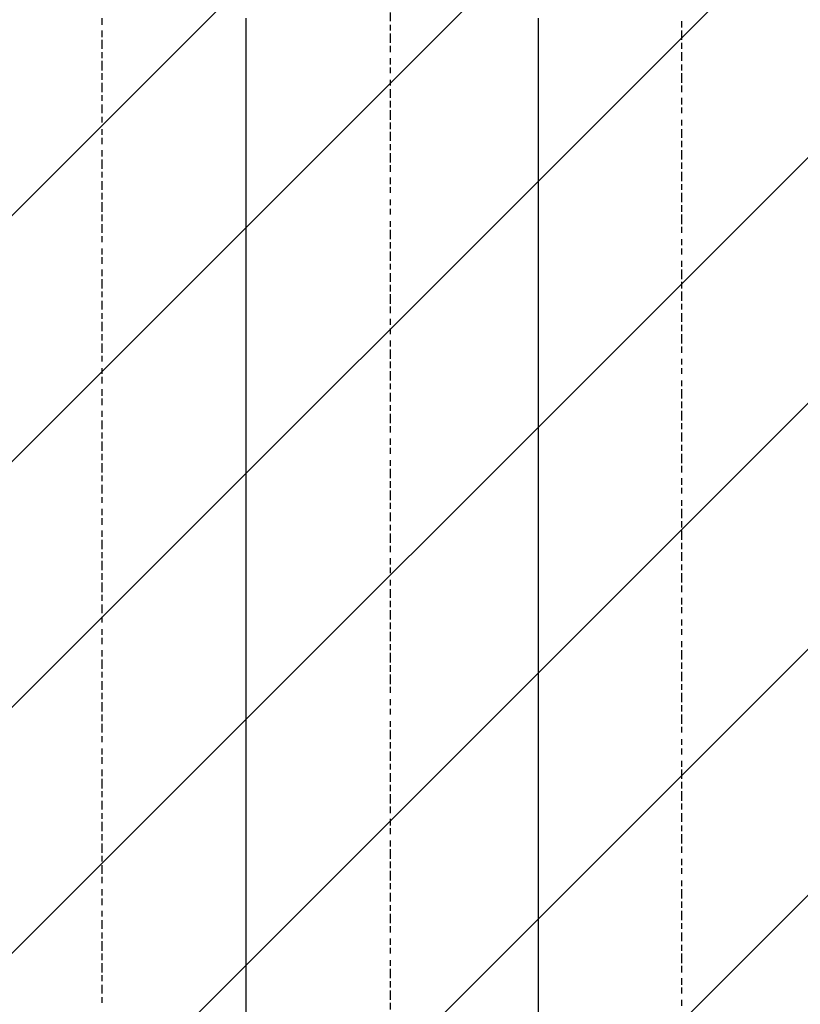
# Model space of a CAD drawing. Extents: x 997 to 109698, y 921 to 94021.
# Tile 416 of 656: x 20297 to 21374, y 39808 to 41167. Entities that reach past the tile are written whole.
import ezdxf

# ---------------------------------------------------------------- set-up
doc = ezdxf.new("R2010")
doc.units = 0
doc.header["$MEASUREMENT"] = 0
doc.layers.add('12', color=7, linetype='CONTINUOUS')
doc.layers.add('28', color=7, linetype='CONTINUOUS')

msp = doc.modelspace()

# ---------------------------------------------------------------- linework, layer by layer
at = {"layer": '12', "color": 1}
for p, q in [((20410.630503, 41159.563401), (20410.630503, 41168.563401)), ((20808.630503, 41164.563401), (20808.630503, 41176.563401)), ((21210.630503, 41155.563401), (21210.630503, 41164.563401)), ((20410.630503, 41142.563401), (20410.630503, 41151.563401)), ((20808.630503, 41151.563401), (20808.630503, 41159.563401)), ((21210.630503, 41138.563401), (21210.630503, 41151.563401)), ((20410.630503, 41126.563401), (20410.630503, 41138.563401)), ((20808.630503, 41134.563401), (20808.630503, 41147.563401)), ((20808.630503, 41121.563401), (20808.630503, 41130.563401)), ((21210.630503, 41126.563401), (21210.630503, 41134.563401)), ((20410.630503, 41113.563401), (20410.630503, 41121.563401)), ((20808.630503, 41104.563401), (20808.630503, 41113.563401)), ((21210.630503, 41109.563401), (21210.630503, 41121.563401)), ((20410.630503, 41096.563401), (20410.630503, 41109.563401)), ((20808.630503, 41092.563401), (20808.630503, 41100.563401)), ((21210.630503, 41096.563401), (21210.630503, 41104.563401)), ((20410.630503, 41083.563401), (20410.630503, 41092.563401)), ((20808.630503, 41075.563401), (20808.630503, 41083.563401)), ((21210.630503, 41079.563401), (21210.630503, 41092.563401)), ((20410.630503, 41066.563401), (20410.630503, 41079.563401)), ((20808.630503, 41058.563401), (20808.630503, 41070.563401)), ((21210.630503, 41066.563401), (21210.630503, 41075.563401)), ((20410.630503, 41054.563401), (20410.630503, 41062.563401)), ((21210.630503, 41049.563401), (21210.630503, 41058.563401)), ((20410.630503, 41037.563401), (20410.630503, 41049.563401)), ((20808.630503, 41045.563401), (20808.630503, 41054.563401)), ((21210.630503, 41037.563401), (21210.630503, 41045.563401)), ((20410.630503, 41024.563401), (20410.630503, 41032.563401)), ((20808.630503, 41028.563401), (20808.630503, 41041.563401)), ((21210.630503, 41020.563401), (21210.630503, 41028.563401)), ((20410.630503, 41007.563401), (20410.630503, 41015.563401)), ((20808.630503, 41015.563401), (20808.630503, 41024.563401)), ((21210.630503, 41003.563401), (21210.630503, 41015.563401)), ((20410.630503, 40994.563401), (20410.630503, 41003.563401)), ((20808.630503, 40999.563401), (20808.630503, 41011.563401)), ((20808.630503, 40986.563401), (20808.630503, 40994.563401)), ((21210.630503, 40990.563401), (21210.630503, 40999.563401)), ((20410.630503, 40977.563401), (20410.630503, 40986.563401)), ((20808.630503, 40969.563401), (20808.630503, 40982.563401)), ((21210.630503, 40973.563401), (21210.630503, 40986.563401)), ((20410.630503, 40960.563401), (20410.630503, 40973.563401)), ((20808.630503, 40956.563401), (20808.630503, 40965.563401)), ((21210.630503, 40960.563401), (21210.630503, 40969.563401)), ((20410.630503, 40948.563401), (20410.630503, 40956.563401)), ((20808.630503, 40939.563401), (20808.630503, 40948.563401)), ((21210.630503, 40943.563401), (21210.630503, 40956.563401)), ((20410.630503, 40931.563401), (20410.630503, 40943.563401)), ((20808.630503, 40927.563401), (20808.630503, 40935.563401)), ((21210.630503, 40931.563401), (21210.630503, 40939.563401)), ((20410.630503, 40918.563401), (20410.630503, 40927.563401)), ((21210.630503, 40914.563401), (21210.630503, 40927.563401)), ((20410.630503, 40901.563401), (20410.630503, 40914.563401)), ((20808.630503, 40910.563401), (20808.630503, 40918.563401)), ((21210.630503, 40901.563401), (21210.630503, 40910.563401)), ((20410.630503, 40888.563401), (20410.630503, 40897.563401)), ((20808.630503, 40897.563401), (20808.630503, 40905.563401)), ((21210.630503, 40884.563401), (21210.630503, 40897.563401)), ((20410.630503, 40872.563401), (20410.630503, 40884.563401)), ((20808.630503, 40880.563401), (20808.630503, 40888.563401)), ((21210.630503, 40872.563401), (21210.630503, 40880.563401)), ((20410.630503, 40859.563401), (20410.630503, 40867.563401)), ((20808.630503, 40863.563401), (20808.630503, 40876.563401)), ((20808.630503, 40850.563401), (20808.630503, 40859.563401)), ((21210.630503, 40855.563401), (21210.630503, 40863.563401)), ((20410.630503, 40842.563401), (20410.630503, 40850.563401)), ((20410.630503, 40829.563401), (20410.630503, 40838.563401)), ((20808.630503, 40833.563401), (20808.630503, 40846.563401)), ((21210.630503, 40842.563401), (21210.630503, 40850.563401)), ((20808.630503, 40821.563401), (20808.630503, 40829.563401)), ((21210.630503, 40825.563401), (21210.630503, 40833.563401)), ((20410.630503, 40812.563401), (20410.630503, 40821.563401)), ((20808.630503, 40804.563401), (20808.630503, 40816.563401)), ((21210.630503, 40808.563401), (21210.630503, 40821.563401)), ((20410.630503, 40795.563401), (20410.630503, 40808.563401)), ((20808.630503, 40791.563401), (20808.630503, 40800.563401)), ((21210.630503, 40795.563401), (21210.630503, 40804.563401)), ((20410.630503, 40783.563401), (20410.630503, 40791.563401)), ((20808.630503, 40774.563401), (20808.630503, 40787.563401)), ((21210.630503, 40778.563401), (21210.630503, 40791.563401)), ((20410.630503, 40766.563401), (20410.630503, 40778.563401)), ((20808.630503, 40761.563401), (20808.630503, 40770.563401)), ((21210.630503, 40766.563401), (21210.630503, 40774.563401)), ((20410.630503, 40753.563401), (20410.630503, 40761.563401)), ((21210.630503, 40749.563401), (21210.630503, 40761.563401)), ((20410.630503, 40736.563401), (20410.630503, 40749.563401)), ((20808.630503, 40745.563401), (20808.630503, 40753.563401)), ((21210.630503, 40736.563401), (21210.630503, 40745.563401)), ((20410.630503, 40723.563401), (20410.630503, 40732.563401)), ((20808.630503, 40732.563401), (20808.630503, 40740.563401)), ((21210.630503, 40719.563401), (21210.630503, 40732.563401)), ((20410.630503, 40706.563401), (20410.630503, 40719.563401)), ((20808.630503, 40715.563401), (20808.630503, 40723.563401)), ((20410.630503, 40694.563401), (20410.630503, 40702.563401)), ((20808.630503, 40698.563401), (20808.630503, 40711.563401)), ((21210.630503, 40706.563401), (21210.630503, 40715.563401)), ((20808.630503, 40685.563401), (20808.630503, 40694.563401)), ((21210.630503, 40690.563401), (21210.630503, 40698.563401)), ((20410.630503, 40677.563401), (20410.630503, 40685.563401)), ((20808.630503, 40668.563401), (20808.630503, 40681.563401)), ((21210.630503, 40677.563401), (21210.630503, 40685.563401)), ((20410.630503, 40664.563401), (20410.630503, 40673.563401)), ((20808.630503, 40656.563401), (20808.630503, 40664.563401)), ((21210.630503, 40660.563401), (21210.630503, 40668.563401)), ((20410.630503, 40647.563401), (20410.630503, 40656.563401)), ((20808.630503, 40639.563401), (20808.630503, 40651.563401)), ((21210.630503, 40643.563401), (21210.630503, 40656.563401)), ((20410.630503, 40634.563401), (20410.630503, 40643.563401)), ((20808.630503, 40626.563401), (20808.630503, 40634.563401)), ((21210.630503, 40630.563401), (21210.630503, 40639.563401)), ((20410.630503, 40618.563401), (20410.630503, 40626.563401)), ((20808.630503, 40609.563401), (20808.630503, 40622.563401)), ((21210.630503, 40613.563401), (21210.630503, 40626.563401)), ((20410.630503, 40601.563401), (20410.630503, 40613.563401)), ((21210.630503, 40601.563401), (21210.630503, 40609.563401)), ((20410.630503, 40588.563401), (20410.630503, 40596.563401)), ((20808.630503, 40596.563401), (20808.630503, 40605.563401)), ((21210.630503, 40584.563401), (21210.630503, 40596.563401)), ((20410.630503, 40571.563401), (20410.630503, 40584.563401)), ((20808.630503, 40579.563401), (20808.630503, 40588.563401)), ((20410.630503, 40558.563401), (20410.630503, 40567.563401)), ((20808.630503, 40567.563401), (20808.630503, 40575.563401)), ((21210.630503, 40571.563401), (21210.630503, 40579.563401)), ((21210.630503, 40554.563401), (21210.630503, 40567.563401)), ((20410.630503, 40541.563401), (20410.630503, 40554.563401)), ((20808.630503, 40550.563401), (20808.630503, 40558.563401)), ((20808.630503, 40533.563401), (20808.630503, 40546.563401)), ((21210.630503, 40541.563401), (21210.630503, 40550.563401)), ((20410.630503, 40529.563401), (20410.630503, 40537.563401)), ((20808.630503, 40520.563401), (20808.630503, 40529.563401)), ((21210.630503, 40524.563401), (21210.630503, 40533.563401)), ((20410.630503, 40512.563401), (20410.630503, 40524.563401)), ((20808.630503, 40503.563401), (20808.630503, 40516.563401)), ((21210.630503, 40512.563401), (21210.630503, 40520.563401)), ((20410.630503, 40499.563401), (20410.630503, 40507.563401)), ((20808.630503, 40491.563401), (20808.630503, 40499.563401)), ((21210.630503, 40495.563401), (21210.630503, 40503.563401)), ((20410.630503, 40482.563401), (20410.630503, 40491.563401)), ((20808.630503, 40474.563401), (20808.630503, 40486.563401)), ((21210.630503, 40478.563401), (21210.630503, 40491.563401)), ((20410.630503, 40469.563401), (20410.630503, 40478.563401)), ((21210.630503, 40465.563401), (21210.630503, 40474.563401)), ((20410.630503, 40452.563401), (20410.630503, 40461.563401)), ((20808.630503, 40461.563401), (20808.630503, 40469.563401)), ((20808.630503, 40444.563401), (20808.630503, 40457.563401)), ((21210.630503, 40448.563401), (21210.630503, 40461.563401)), ((20410.630503, 40435.563401), (20410.630503, 40448.563401)), ((21210.630503, 40435.563401), (21210.630503, 40444.563401)), ((20410.630503, 40423.563401), (20410.630503, 40431.563401)), ((20808.630503, 40431.563401), (20808.630503, 40440.563401)), ((21210.630503, 40419.563401), (21210.630503, 40431.563401)), ((20410.630503, 40406.563401), (20410.630503, 40419.563401)), ((20808.630503, 40414.563401), (20808.630503, 40423.563401)), ((20808.630503, 40402.563401), (20808.630503, 40410.563401)), ((21210.630503, 40406.563401), (21210.630503, 40414.563401)), ((20410.630503, 40393.563401), (20410.630503, 40402.563401)), ((20410.630503, 40376.563401), (20410.630503, 40389.563401)), ((20808.630503, 40385.563401), (20808.630503, 40393.563401)), ((21210.630503, 40389.563401), (21210.630503, 40402.563401)), ((20808.630503, 40368.563401), (20808.630503, 40380.563401)), ((21210.630503, 40376.563401), (21210.630503, 40385.563401)), ((20410.630503, 40364.563401), (20410.630503, 40372.563401)), ((20808.630503, 40355.563401), (20808.630503, 40364.563401)), ((21210.630503, 40359.563401), (21210.630503, 40368.563401)), ((20410.630503, 40347.563401), (20410.630503, 40359.563401)), ((20808.630503, 40338.563401), (20808.630503, 40351.563401)), ((21210.630503, 40347.563401), (21210.630503, 40355.563401)), ((20410.630503, 40334.563401), (20410.630503, 40342.563401)), ((21210.630503, 40330.563401), (21210.630503, 40338.563401)), ((20410.630503, 40317.563401), (20410.630503, 40325.563401)), ((20808.630503, 40325.563401), (20808.630503, 40334.563401)), ((20808.630503, 40308.563401), (20808.630503, 40321.563401)), ((21210.630503, 40317.563401), (21210.630503, 40325.563401)), ((20410.630503, 40304.563401), (20410.630503, 40313.563401)), ((21210.630503, 40300.563401), (21210.630503, 40308.563401)), ((20410.630503, 40287.563401), (20410.630503, 40296.563401)), ((20808.630503, 40296.563401), (20808.630503, 40304.563401)), ((21210.630503, 40283.563401), (21210.630503, 40296.563401)), ((20410.630503, 40270.563401), (20410.630503, 40283.563401)), ((20808.630503, 40279.563401), (20808.630503, 40292.563401)), ((20808.630503, 40266.563401), (20808.630503, 40275.563401)), ((21210.630503, 40270.563401), (21210.630503, 40279.563401)), ((20410.630503, 40258.563401), (20410.630503, 40266.563401)), ((20808.630503, 40249.563401), (20808.630503, 40262.563401)), ((21210.630503, 40253.563401), (21210.630503, 40266.563401)), ((20410.630503, 40241.563401), (20410.630503, 40253.563401)), ((20808.630503, 40237.563401), (20808.630503, 40245.563401)), ((21210.630503, 40241.563401), (21210.630503, 40249.563401)), ((20410.630503, 40228.563401), (20410.630503, 40237.563401)), ((20808.630503, 40220.563401), (20808.630503, 40228.563401)), ((21210.630503, 40224.563401), (21210.630503, 40237.563401)), ((20410.630503, 40211.563401), (20410.630503, 40224.563401)), ((20808.630503, 40207.563401), (20808.630503, 40215.563401)), ((21210.630503, 40211.563401), (21210.630503, 40220.563401)), ((20410.630503, 40198.563401), (20410.630503, 40207.563401)), ((21210.630503, 40194.563401), (21210.630503, 40207.563401)), ((20410.630503, 40182.563401), (20410.630503, 40194.563401)), ((20808.630503, 40190.563401), (20808.630503, 40198.563401)), ((20808.630503, 40173.563401), (20808.630503, 40186.563401)), ((21210.630503, 40182.563401), (21210.630503, 40190.563401)), ((20410.630503, 40169.563401), (20410.630503, 40177.563401)), ((21210.630503, 40165.563401), (21210.630503, 40173.563401)), ((20410.630503, 40152.563401), (20410.630503, 40160.563401)), ((20808.630503, 40160.563401), (20808.630503, 40169.563401)), ((21210.630503, 40152.563401), (21210.630503, 40160.563401)), ((20410.630503, 40139.563401), (20410.630503, 40148.563401)), ((20808.630503, 40143.563401), (20808.630503, 40156.563401)), ((20410.630503, 40122.563401), (20410.630503, 40131.563401)), ((20808.630503, 40131.563401), (20808.630503, 40139.563401)), ((21210.630503, 40135.563401), (21210.630503, 40143.563401)), ((21210.630503, 40118.563401), (21210.630503, 40131.563401)), ((20410.630503, 40105.563401), (20410.630503, 40118.563401)), ((20808.630503, 40114.563401), (20808.630503, 40126.563401)), ((20808.630503, 40101.563401), (20808.630503, 40110.563401)), ((21210.630503, 40105.563401), (21210.630503, 40114.563401)), ((20410.630503, 40093.563401), (20410.630503, 40101.563401)), ((20808.630503, 40084.563401), (20808.630503, 40097.563401)), ((21210.630503, 40088.563401), (21210.630503, 40101.563401)), ((20410.630503, 40076.563401), (20410.630503, 40088.563401)), ((20808.630503, 40071.563401), (20808.630503, 40080.563401)), ((21210.630503, 40076.563401), (21210.630503, 40084.563401)), ((20410.630503, 40063.563401), (20410.630503, 40071.563401)), ((20808.630503, 40054.563401), (20808.630503, 40063.563401)), ((21210.630503, 40059.563401), (21210.630503, 40071.563401)), ((20410.630503, 40046.563401), (20410.630503, 40059.563401)), ((20808.630503, 40042.563401), (20808.630503, 40050.563401)), ((21210.630503, 40046.563401), (21210.630503, 40054.563401)), ((20410.630503, 40033.563401), (20410.630503, 40042.563401)), ((21210.630503, 40029.563401), (21210.630503, 40042.563401)), ((20410.630503, 40016.563401), (20410.630503, 40029.563401)), ((20808.630503, 40025.563401), (20808.630503, 40033.563401)), ((21210.630503, 40016.563401), (21210.630503, 40025.563401)), ((20410.630503, 40004.563401), (20410.630503, 40012.563401)), ((20808.630503, 40008.563401), (20808.630503, 40021.563401)), ((20410.630503, 39987.563401), (20410.630503, 39999.563401)), ((20808.630503, 39995.563401), (20808.630503, 40004.563401)), ((21210.630503, 39999.563401), (21210.630503, 40008.563401)), ((21210.630503, 39987.563401), (21210.630503, 39995.563401)), ((20410.630503, 39974.563401), (20410.630503, 39983.563401)), ((20808.630503, 39978.563401), (20808.630503, 39991.563401)), ((20808.630503, 39966.563401), (20808.630503, 39974.563401)), ((21210.630503, 39970.563401), (21210.630503, 39978.563401)), ((20410.630503, 39957.563401), (20410.630503, 39966.563401)), ((20808.630503, 39949.563401), (20808.630503, 39961.563401)), ((21210.630503, 39953.563401), (21210.630503, 39966.563401)), ((20410.630503, 39944.563401), (20410.630503, 39953.563401)), ((20808.630503, 39936.563401), (20808.630503, 39944.563401)), ((21210.630503, 39940.563401), (21210.630503, 39949.563401)), ((20410.630503, 39928.563401), (20410.630503, 39936.563401)), ((20808.630503, 39919.563401), (20808.630503, 39932.563401)), ((21210.630503, 39923.563401), (21210.630503, 39936.563401)), ((20410.630503, 39911.563401), (20410.630503, 39923.563401)), ((20808.630503, 39906.563401), (20808.630503, 39915.563401)), ((21210.630503, 39911.563401), (21210.630503, 39919.563401)), ((20410.630503, 39898.563401), (20410.630503, 39906.563401)), ((21210.630503, 39894.563401), (21210.630503, 39906.563401)), ((20410.630503, 39881.563401), (20410.630503, 39894.563401)), ((20808.630503, 39889.563401), (20808.630503, 39898.563401)), ((21210.630503, 39881.563401), (21210.630503, 39889.563401)), ((20410.630503, 39868.563401), (20410.630503, 39877.563401)), ((20808.630503, 39877.563401), (20808.630503, 39885.563401)), ((21210.630503, 39864.563401), (21210.630503, 39877.563401)), ((20410.630503, 39851.563401), (20410.630503, 39864.563401)), ((20808.630503, 39860.563401), (20808.630503, 39868.563401)), ((21210.630503, 39851.563401), (21210.630503, 39860.563401)), ((20410.630503, 39839.563401), (20410.630503, 39847.563401)), ((20808.630503, 39843.563401), (20808.630503, 39856.563401)), ((20410.630503, 39822.563401), (20410.630503, 39834.563401)), ((20808.630503, 39830.563401), (20808.630503, 39839.563401)), ((21210.630503, 39834.563401), (21210.630503, 39843.563401)), ((20808.630503, 39813.563401), (20808.630503, 39826.563401)), ((21210.630503, 39822.563401), (21210.630503, 39830.563401)), ((20410.630503, 39809.563401), (20410.630503, 39817.563401)), ((20808.630503, 39800.563401), (20808.630503, 39809.563401)), ((21210.630503, 39805.563401), (21210.630503, 39813.563401))]:
    msp.add_line(p, q, dxfattribs=at)
at = {"layer": '12', "color": 5}
for p, q in [((20609.630503, 41159.563401), (20609.630503, 41168.563401)), ((21012.630503, 41159.563401), (21012.630503, 41168.563401)), ((20609.630503, 41147.563401), (20609.630503, 41159.563401)), ((21012.630503, 41147.563401), (21012.630503, 41159.563401)), ((20609.630503, 41138.563401), (20609.630503, 41147.563401)), ((20609.630503, 41126.563401), (20609.630503, 41138.563401)), ((21012.630503, 41138.563401), (21012.630503, 41147.563401)), ((21012.630503, 41126.563401), (21012.630503, 41138.563401)), ((20609.630503, 41117.563401), (20609.630503, 41126.563401)), ((21012.630503, 41117.563401), (21012.630503, 41126.563401)), ((20609.630503, 41109.563401), (20609.630503, 41117.563401)), ((21012.630503, 41109.563401), (21012.630503, 41117.563401)), ((20609.630503, 41096.563401), (20609.630503, 41109.563401)), ((20609.630503, 41087.563401), (20609.630503, 41096.563401)), ((21012.630503, 41096.563401), (21012.630503, 41109.563401)), ((21012.630503, 41087.563401), (21012.630503, 41096.563401)), ((20609.630503, 41079.563401), (20609.630503, 41087.563401)), ((21012.630503, 41079.563401), (21012.630503, 41087.563401)), ((20609.630503, 41066.563401), (20609.630503, 41079.563401)), ((21012.630503, 41066.563401), (21012.630503, 41079.563401)), ((20609.630503, 41058.563401), (20609.630503, 41066.563401)), ((20609.630503, 41049.563401), (20609.630503, 41058.563401)), ((21012.630503, 41058.563401), (21012.630503, 41066.563401)), ((21012.630503, 41049.563401), (21012.630503, 41058.563401)), ((20609.630503, 41037.563401), (20609.630503, 41049.563401)), ((21012.630503, 41037.563401), (21012.630503, 41049.563401)), ((20609.630503, 41028.563401), (20609.630503, 41037.563401)), ((20609.630503, 41015.563401), (20609.630503, 41028.563401)), ((21012.630503, 41028.563401), (21012.630503, 41037.563401)), ((21012.630503, 41015.563401), (21012.630503, 41028.563401)), ((20609.630503, 41007.563401), (20609.630503, 41015.563401)), ((21012.630503, 41007.563401), (21012.630503, 41015.563401)), ((20609.630503, 40999.563401), (20609.630503, 41007.563401)), ((21012.630503, 40999.563401), (21012.630503, 41007.563401)), ((20609.630503, 40986.563401), (20609.630503, 40999.563401)), ((21012.630503, 40986.563401), (21012.630503, 40999.563401)), ((20609.630503, 40977.563401), (20609.630503, 40986.563401)), ((20609.630503, 40969.563401), (20609.630503, 40977.563401)), ((21012.630503, 40977.563401), (21012.630503, 40986.563401)), ((21012.630503, 40969.563401), (21012.630503, 40977.563401)), ((20609.630503, 40956.563401), (20609.630503, 40969.563401)), ((21012.630503, 40956.563401), (21012.630503, 40969.563401)), ((20609.630503, 40948.563401), (20609.630503, 40956.563401)), ((20609.630503, 40939.563401), (20609.630503, 40948.563401)), ((21012.630503, 40948.563401), (21012.630503, 40956.563401)), ((21012.630503, 40939.563401), (21012.630503, 40948.563401)), ((20609.630503, 40927.563401), (20609.630503, 40939.563401)), ((21012.630503, 40927.563401), (21012.630503, 40939.563401)), ((20609.630503, 40918.563401), (20609.630503, 40927.563401)), ((21012.630503, 40918.563401), (21012.630503, 40927.563401)), ((20609.630503, 40905.563401), (20609.630503, 40918.563401)), ((21012.630503, 40905.563401), (21012.630503, 40918.563401)), ((20609.630503, 40897.563401), (20609.630503, 40905.563401)), ((20609.630503, 40888.563401), (20609.630503, 40897.563401)), ((21012.630503, 40897.563401), (21012.630503, 40905.563401)), ((21012.630503, 40888.563401), (21012.630503, 40897.563401)), ((20609.630503, 40876.563401), (20609.630503, 40888.563401)), ((21012.630503, 40876.563401), (21012.630503, 40888.563401)), ((20609.630503, 40867.563401), (20609.630503, 40876.563401)), ((20609.630503, 40859.563401), (20609.630503, 40867.563401)), ((21012.630503, 40867.563401), (21012.630503, 40876.563401)), ((21012.630503, 40859.563401), (21012.630503, 40867.563401)), ((20609.630503, 40846.563401), (20609.630503, 40859.563401)), ((21012.630503, 40846.563401), (21012.630503, 40859.563401)), ((20609.630503, 40838.563401), (20609.630503, 40846.563401)), ((20609.630503, 40829.563401), (20609.630503, 40838.563401)), ((21012.630503, 40838.563401), (21012.630503, 40846.563401)), ((21012.630503, 40829.563401), (21012.630503, 40838.563401)), ((20609.630503, 40816.563401), (20609.630503, 40829.563401)), ((21012.630503, 40816.563401), (21012.630503, 40829.563401)), ((20609.630503, 40808.563401), (20609.630503, 40816.563401)), ((21012.630503, 40808.563401), (21012.630503, 40816.563401)), ((20609.630503, 40795.563401), (20609.630503, 40808.563401)), ((21012.630503, 40795.563401), (21012.630503, 40808.563401)), ((20609.630503, 40787.563401), (20609.630503, 40795.563401)), ((20609.630503, 40778.563401), (20609.630503, 40787.563401)), ((21012.630503, 40787.563401), (21012.630503, 40795.563401)), ((21012.630503, 40778.563401), (21012.630503, 40787.563401)), ((20609.630503, 40766.563401), (20609.630503, 40778.563401)), ((21012.630503, 40766.563401), (21012.630503, 40778.563401)), ((20609.630503, 40757.563401), (20609.630503, 40766.563401)), ((20609.630503, 40749.563401), (20609.630503, 40757.563401)), ((21012.630503, 40757.563401), (21012.630503, 40766.563401)), ((21012.630503, 40749.563401), (21012.630503, 40757.563401)), ((20609.630503, 40736.563401), (20609.630503, 40749.563401)), ((21012.630503, 40736.563401), (21012.630503, 40749.563401)), ((20609.630503, 40728.563401), (20609.630503, 40736.563401)), ((21012.630503, 40728.563401), (21012.630503, 40736.563401)), ((20609.630503, 40719.563401), (20609.630503, 40728.563401)), ((20609.630503, 40706.563401), (20609.630503, 40719.563401)), ((21012.630503, 40719.563401), (21012.630503, 40728.563401)), ((21012.630503, 40706.563401), (21012.630503, 40719.563401)), ((20609.630503, 40698.563401), (20609.630503, 40706.563401)), ((21012.630503, 40698.563401), (21012.630503, 40706.563401)), ((20609.630503, 40685.563401), (20609.630503, 40698.563401)), ((21012.630503, 40685.563401), (21012.630503, 40698.563401)), ((20609.630503, 40677.563401), (20609.630503, 40685.563401)), ((20609.630503, 40668.563401), (20609.630503, 40677.563401)), ((21012.630503, 40677.563401), (21012.630503, 40685.563401)), ((21012.630503, 40668.563401), (21012.630503, 40677.563401)), ((20609.630503, 40656.563401), (20609.630503, 40668.563401)), ((21012.630503, 40656.563401), (21012.630503, 40668.563401)), ((20609.630503, 40647.563401), (20609.630503, 40656.563401)), ((21012.630503, 40647.563401), (21012.630503, 40656.563401)), ((20609.630503, 40639.563401), (20609.630503, 40647.563401)), ((20609.630503, 40626.563401), (20609.630503, 40639.563401)), ((21012.630503, 40639.563401), (21012.630503, 40647.563401)), ((21012.630503, 40626.563401), (21012.630503, 40639.563401)), ((20609.630503, 40618.563401), (20609.630503, 40626.563401)), ((21012.630503, 40618.563401), (21012.630503, 40626.563401)), ((20609.630503, 40609.563401), (20609.630503, 40618.563401)), ((20609.630503, 40596.563401), (20609.630503, 40609.563401)), ((21012.630503, 40609.563401), (21012.630503, 40618.563401)), ((21012.630503, 40596.563401), (21012.630503, 40609.563401)), ((20609.630503, 40588.563401), (20609.630503, 40596.563401)), ((21012.630503, 40588.563401), (21012.630503, 40596.563401)), ((20609.630503, 40579.563401), (20609.630503, 40588.563401)), ((21012.630503, 40579.563401), (21012.630503, 40588.563401)), ((20609.630503, 40567.563401), (20609.630503, 40579.563401)), ((20609.630503, 40558.563401), (20609.630503, 40567.563401)), ((21012.630503, 40567.563401), (21012.630503, 40579.563401)), ((21012.630503, 40558.563401), (21012.630503, 40567.563401)), ((20609.630503, 40546.563401), (20609.630503, 40558.563401)), ((21012.630503, 40546.563401), (21012.630503, 40558.563401)), ((20609.630503, 40537.563401), (20609.630503, 40546.563401)), ((21012.630503, 40537.563401), (21012.630503, 40546.563401)), ((20609.630503, 40529.563401), (20609.630503, 40537.563401)), ((20609.630503, 40516.563401), (20609.630503, 40529.563401)), ((21012.630503, 40529.563401), (21012.630503, 40537.563401)), ((21012.630503, 40516.563401), (21012.630503, 40529.563401)), ((20609.630503, 40507.563401), (20609.630503, 40516.563401)), ((21012.630503, 40507.563401), (21012.630503, 40516.563401)), ((20609.630503, 40499.563401), (20609.630503, 40507.563401)), ((20609.630503, 40486.563401), (20609.630503, 40499.563401)), ((21012.630503, 40499.563401), (21012.630503, 40507.563401)), ((21012.630503, 40486.563401), (21012.630503, 40499.563401)), ((20609.630503, 40478.563401), (20609.630503, 40486.563401)), ((21012.630503, 40478.563401), (21012.630503, 40486.563401)), ((20609.630503, 40469.563401), (20609.630503, 40478.563401)), ((21012.630503, 40469.563401), (21012.630503, 40478.563401)), ((20609.630503, 40457.563401), (20609.630503, 40469.563401)), ((20609.630503, 40448.563401), (20609.630503, 40457.563401)), ((21012.630503, 40457.563401), (21012.630503, 40469.563401)), ((21012.630503, 40448.563401), (21012.630503, 40457.563401)), ((20609.630503, 40435.563401), (20609.630503, 40448.563401)), ((21012.630503, 40435.563401), (21012.630503, 40448.563401)), ((20609.630503, 40427.563401), (20609.630503, 40435.563401)), ((21012.630503, 40427.563401), (21012.630503, 40435.563401)), ((20609.630503, 40419.563401), (20609.630503, 40427.563401)), ((20609.630503, 40406.563401), (20609.630503, 40419.563401)), ((21012.630503, 40419.563401), (21012.630503, 40427.563401)), ((21012.630503, 40406.563401), (21012.630503, 40419.563401)), ((20609.630503, 40397.563401), (20609.630503, 40406.563401)), ((21012.630503, 40397.563401), (21012.630503, 40406.563401)), ((20609.630503, 40389.563401), (20609.630503, 40397.563401)), ((20609.630503, 40376.563401), (20609.630503, 40389.563401)), ((21012.630503, 40389.563401), (21012.630503, 40397.563401)), ((21012.630503, 40376.563401), (21012.630503, 40389.563401)), ((20609.630503, 40368.563401), (20609.630503, 40376.563401)), ((21012.630503, 40368.563401), (21012.630503, 40376.563401)), ((20609.630503, 40359.563401), (20609.630503, 40368.563401)), ((21012.630503, 40359.563401), (21012.630503, 40368.563401)), ((20609.630503, 40347.563401), (20609.630503, 40359.563401)), ((21012.630503, 40347.563401), (21012.630503, 40359.563401)), ((20609.630503, 40338.563401), (20609.630503, 40347.563401)), ((20609.630503, 40325.563401), (20609.630503, 40338.563401)), ((21012.630503, 40338.563401), (21012.630503, 40347.563401)), ((21012.630503, 40325.563401), (21012.630503, 40338.563401)), ((20609.630503, 40317.563401), (20609.630503, 40325.563401)), ((21012.630503, 40317.563401), (21012.630503, 40325.563401)), ((20609.630503, 40308.563401), (20609.630503, 40317.563401)), ((20609.630503, 40296.563401), (20609.630503, 40308.563401)), ((21012.630503, 40308.563401), (21012.630503, 40317.563401)), ((21012.630503, 40296.563401), (21012.630503, 40308.563401)), ((20609.630503, 40287.563401), (20609.630503, 40296.563401)), ((21012.630503, 40287.563401), (21012.630503, 40296.563401)), ((20609.630503, 40279.563401), (20609.630503, 40287.563401)), ((21012.630503, 40279.563401), (21012.630503, 40287.563401)), ((20609.630503, 40266.563401), (20609.630503, 40279.563401)), ((21012.630503, 40266.563401), (21012.630503, 40279.563401)), ((20609.630503, 40258.563401), (20609.630503, 40266.563401)), ((20609.630503, 40249.563401), (20609.630503, 40258.563401)), ((21012.630503, 40258.563401), (21012.630503, 40266.563401)), ((21012.630503, 40249.563401), (21012.630503, 40258.563401)), ((20609.630503, 40237.563401), (20609.630503, 40249.563401)), ((21012.630503, 40237.563401), (21012.630503, 40249.563401)), ((20609.630503, 40228.563401), (20609.630503, 40237.563401)), ((20609.630503, 40215.563401), (20609.630503, 40228.563401)), ((21012.630503, 40228.563401), (21012.630503, 40237.563401)), ((21012.630503, 40215.563401), (21012.630503, 40228.563401)), ((20609.630503, 40207.563401), (20609.630503, 40215.563401)), ((21012.630503, 40207.563401), (21012.630503, 40215.563401)), ((20609.630503, 40198.563401), (20609.630503, 40207.563401)), ((21012.630503, 40198.563401), (21012.630503, 40207.563401)), ((20609.630503, 40186.563401), (20609.630503, 40198.563401)), ((20609.630503, 40177.563401), (20609.630503, 40186.563401)), ((21012.630503, 40186.563401), (21012.630503, 40198.563401)), ((21012.630503, 40177.563401), (21012.630503, 40186.563401)), ((20609.630503, 40169.563401), (20609.630503, 40177.563401)), ((21012.630503, 40169.563401), (21012.630503, 40177.563401)), ((20609.630503, 40156.563401), (20609.630503, 40169.563401)), ((21012.630503, 40156.563401), (21012.630503, 40169.563401)), ((20609.630503, 40148.563401), (20609.630503, 40156.563401)), ((20609.630503, 40139.563401), (20609.630503, 40148.563401)), ((21012.630503, 40148.563401), (21012.630503, 40156.563401)), ((21012.630503, 40139.563401), (21012.630503, 40148.563401)), ((20609.630503, 40126.563401), (20609.630503, 40139.563401)), ((21012.630503, 40126.563401), (21012.630503, 40139.563401)), ((20609.630503, 40118.563401), (20609.630503, 40126.563401)), ((20609.630503, 40105.563401), (20609.630503, 40118.563401)), ((21012.630503, 40118.563401), (21012.630503, 40126.563401)), ((21012.630503, 40105.563401), (21012.630503, 40118.563401)), ((20609.630503, 40097.563401), (20609.630503, 40105.563401)), ((21012.630503, 40097.563401), (21012.630503, 40105.563401)), ((20609.630503, 40088.563401), (20609.630503, 40097.563401)), ((21012.630503, 40088.563401), (21012.630503, 40097.563401)), ((20609.630503, 40076.563401), (20609.630503, 40088.563401)), ((21012.630503, 40076.563401), (21012.630503, 40088.563401)), ((20609.630503, 40067.563401), (20609.630503, 40076.563401)), ((20609.630503, 40059.563401), (20609.630503, 40067.563401)), ((21012.630503, 40067.563401), (21012.630503, 40076.563401)), ((21012.630503, 40059.563401), (21012.630503, 40067.563401)), ((20609.630503, 40046.563401), (20609.630503, 40059.563401)), ((21012.630503, 40046.563401), (21012.630503, 40059.563401)), ((20609.630503, 40038.563401), (20609.630503, 40046.563401)), ((20609.630503, 40029.563401), (20609.630503, 40038.563401)), ((21012.630503, 40038.563401), (21012.630503, 40046.563401)), ((21012.630503, 40029.563401), (21012.630503, 40038.563401)), ((20609.630503, 40016.563401), (20609.630503, 40029.563401)), ((21012.630503, 40016.563401), (21012.630503, 40029.563401)), ((20609.630503, 40008.563401), (20609.630503, 40016.563401)), ((21012.630503, 40008.563401), (21012.630503, 40016.563401)), ((20609.630503, 39999.563401), (20609.630503, 40008.563401)), ((20609.630503, 39987.563401), (20609.630503, 39999.563401)), ((21012.630503, 39999.563401), (21012.630503, 40008.563401)), ((21012.630503, 39987.563401), (21012.630503, 39999.563401)), ((20609.630503, 39978.563401), (20609.630503, 39987.563401)), ((21012.630503, 39978.563401), (21012.630503, 39987.563401)), ((20609.630503, 39966.563401), (20609.630503, 39978.563401)), ((21012.630503, 39966.563401), (21012.630503, 39978.563401)), ((20609.630503, 39957.563401), (20609.630503, 39966.563401)), ((20609.630503, 39949.563401), (20609.630503, 39957.563401)), ((21012.630503, 39957.563401), (21012.630503, 39966.563401)), ((21012.630503, 39949.563401), (21012.630503, 39957.563401)), ((20609.630503, 39936.563401), (20609.630503, 39949.563401)), ((21012.630503, 39936.563401), (21012.630503, 39949.563401)), ((20609.630503, 39928.563401), (20609.630503, 39936.563401)), ((20609.630503, 39919.563401), (20609.630503, 39928.563401)), ((21012.630503, 39928.563401), (21012.630503, 39936.563401)), ((21012.630503, 39919.563401), (21012.630503, 39928.563401)), ((20609.630503, 39906.563401), (20609.630503, 39919.563401)), ((21012.630503, 39906.563401), (21012.630503, 39919.563401)), ((20609.630503, 39898.563401), (20609.630503, 39906.563401)), ((21012.630503, 39898.563401), (21012.630503, 39906.563401)), ((20609.630503, 39889.563401), (20609.630503, 39898.563401)), ((20609.630503, 39877.563401), (20609.630503, 39889.563401)), ((21012.630503, 39889.563401), (21012.630503, 39898.563401)), ((21012.630503, 39877.563401), (21012.630503, 39889.563401)), ((20609.630503, 39868.563401), (20609.630503, 39877.563401)), ((21012.630503, 39868.563401), (21012.630503, 39877.563401)), ((20609.630503, 39856.563401), (20609.630503, 39868.563401)), ((21012.630503, 39856.563401), (21012.630503, 39868.563401)), ((20609.630503, 39847.563401), (20609.630503, 39856.563401)), ((20609.630503, 39839.563401), (20609.630503, 39847.563401)), ((21012.630503, 39847.563401), (21012.630503, 39856.563401)), ((21012.630503, 39839.563401), (21012.630503, 39847.563401)), ((20609.630503, 39826.563401), (20609.630503, 39839.563401)), ((21012.630503, 39826.563401), (21012.630503, 39839.563401)), ((20609.630503, 39817.563401), (20609.630503, 39826.563401)), ((21012.630503, 39817.563401), (21012.630503, 39826.563401)), ((20609.630503, 39809.563401), (20609.630503, 39817.563401)), ((20609.630503, 39796.563401), (20609.630503, 39809.563401)), ((21012.630503, 39809.563401), (21012.630503, 39817.563401)), ((21012.630503, 39796.563401), (21012.630503, 39809.563401))]:
    msp.add_line(p, q, dxfattribs=at)
at = {"layer": '28', "color": 2}
for p, q in [((14872.636205, 35482.68481), (36822.636205, 57432.68481)), ((15100.315887, 35370.953237), (36822.636205, 57093.273555)), ((15439.727142, 35370.953237), (36822.636205, 56753.8623)), ((15779.138397, 35370.953237), (36822.636205, 56414.451046)), ((16118.549652, 35370.953237), (36822.636205, 56075.039791)), ((16457.960907, 35370.953237), (36822.636205, 55735.628536)), ((16797.372162, 35370.953237), (36822.636205, 55396.217281))]:
    msp.add_line(p, q, dxfattribs=at)

doc.saveas('drawing.dxf')
